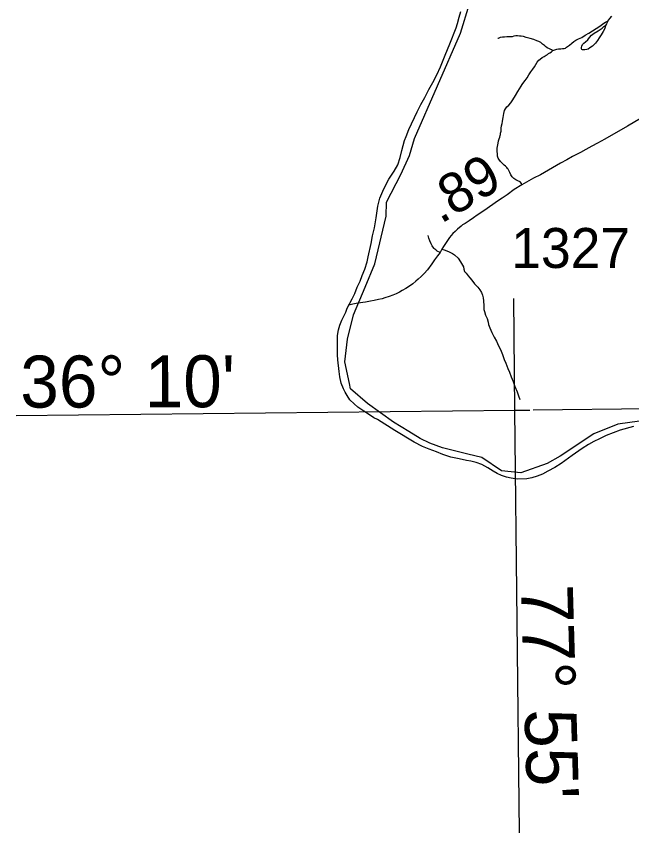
# Model space of a CAD drawing. Extents: x 2290615 to 2522933, y 819489 to 1012715.
# Drawn here: x 2313837 to 2321537, y 875756 to 885966 of the extents above; entities that cross this region are included whole.
import ezdxf

# ---------------------------------------------------------------- set-up
doc = ezdxf.new("R2010")
doc.units = 0
for name, color, linetype in [('Exist Boundary Political CountyLine', 7, 'Continuous'), ('Exist Hydrographic Misc Water Feature', 7, 'Continuous'), ('Exist Road Non-System Type 51', 7, 'Continuous'), ('Exist Road Secondary Mileage Hundredths English Label', 7, 'Continuous'), ('Exist Road Secondary Type 51 Attributed', 7, 'Continuous'), ('Exist Road Secondary Type 51 Number Label', 7, 'Continuous'), ('Map Preparation Longitude Latitude Label', 7, 'Continuous'), ('Map Preparation Longitude Latitude Lines', 7, 'Continuous')]:
    doc.layers.add(name, color=color, linetype=linetype)

msp = doc.modelspace()

# ---------------------------------------------------------------- linework, layer by layer
at = {"layer": 'Exist Boundary Political CountyLine'}
for points in [[(2318226, 882895), (2318241, 882957), (2318279, 883127), (2318296, 883221), (2318317, 883323), (2318340, 883447), (2318360, 883590), (2318385, 883692), (2318434, 883808), (2318500, 883931), (2318563, 884030), (2318609, 884110), (2318642, 884202), (2318663, 884287), (2318695, 884415), (2318715, 884463), (2318748, 884551), (2318853, 884772), (2318900, 884863), (2318947, 884953), (2319000, 885052), (2319049, 885140), (2319098, 885233), (2319145, 885333), (2319204, 885480), (2319262, 885623), (2319340, 885823), (2319357, 885876), (2319378, 885954), (2319401, 886026)], [(2321561, 880837), (2321391, 880789), (2321216, 880723), (2321134, 880684), (2321065, 880650), (2320997, 880611), (2320918, 880560), (2320791, 880475), (2320656, 880375), (2320574, 880322), (2320489, 880278), (2320420, 880241), (2320356, 880214), (2320286, 880194), (2320226, 880183), (2320106, 880176), (2320028, 880189), (2319970, 880202), (2319906, 880225), (2319852, 880249), (2319803, 880278), (2319735, 880321), (2319662, 880359), (2319592, 880384), (2319524, 880401), (2319468, 880413), (2319378, 880430), (2319276, 880452), (2319175, 880487), (2319095, 880519), (2319003, 880554), (2318920, 880587), (2318814, 880641), (2318572, 880787), (2318355, 880923), (2318311, 880944), (2318230, 880997), (2318186, 881027), (2318111, 881080), (2318065, 881119), (2318012, 881169), (2317976, 881224), (2317951, 881266), (2317931, 881308), (2317900, 881380), (2317887, 881457), (2317877, 881523), (2317859, 881671), (2317856, 881731), (2317854, 881807), (2317855, 881895), (2317856, 881973), (2317869, 882047), (2317884, 882103), (2317912, 882165), (2317939, 882224), (2317961, 882268), (2317978, 882318), (2318039, 882433), (2318072, 882501), (2318103, 882577), (2318138, 882654), (2318166, 882726), (2318199, 882806), (2318226, 882895)]]:
    msp.add_lwpolyline(points, dxfattribs=at)
at = {"layer": 'Exist Hydrographic Misc Water Feature'}
for points in [[(2318818, 884440), (2319395, 885755), (2319508, 886123), (2319459, 886729), (2319226, 887026), (2319000, 887289), (2318605, 888098), (2318361, 888418), (2318301, 888527), (2318177, 888764), (2317929, 889117), (2317666, 889407), (2317451, 889524), (2317305, 889482), (2317189, 889299), (2317034, 888981), (2316937, 888705), (2316937, 888649), (2316881, 888473), (2316874, 888305)], [(2318891, 880688), (2318748, 880774), (2318557, 880891), (2318230, 881124), (2318019, 881309), (2318008, 881376), (2317948, 881647), (2317983, 881927), (2318055, 882232), (2318203, 882580), (2318323, 882870), (2318463, 883468), (2318470, 883644), (2318649, 883989), (2318758, 884226), (2318818, 884440)], [(2324455, 877615), (2324414, 877701), (2324384, 877765), (2324387, 877968), (2324414, 878322), (2324402, 878916), (2324654, 879849), (2324617, 879939), (2324462, 880022), (2323897, 880272), (2322806, 880746), (2322241, 880887), (2321756, 880921), (2321365, 880865), (2321063, 880744), (2320641, 880464), (2320478, 880372), (2320151, 880255), (2319906, 880282), (2319662, 880447), (2319485, 880489), (2319169, 880568), (2319011, 880628), (2318891, 880688)]]:
    msp.add_lwpolyline(points, dxfattribs=at)
at = {"layer": 'Exist Road Non-System Type 51'}
for points in [[(2321239, 885906), (2321264, 885939), (2321288, 885967)], [(2320552, 885537), (2320575, 885548), (2320600, 885557), (2320620, 885561), (2320649, 885561), (2320672, 885563), (2320691, 885563), (2320709, 885568), (2320723, 885580), (2320760, 885606), (2320788, 885631), (2320811, 885651), (2320836, 885669), (2320871, 885684), (2320912, 885701), (2320955, 885730), (2321001, 885756), (2321048, 885786), (2321092, 885814), (2321139, 885844), (2321187, 885882), (2321209, 885895), (2321224, 885903), (2321239, 885906)], [(2321209, 885851), (2321201, 885816), (2321182, 885777), (2321157, 885733), (2321131, 885698), (2321111, 885664), (2321084, 885629), (2321048, 885594), (2321015, 885574), (2320991, 885557), (2320975, 885551), (2320951, 885547), (2320935, 885547), (2320921, 885549), (2320914, 885553), (2320910, 885559), (2320909, 885566), (2320908, 885575), (2320912, 885592), (2320922, 885612), (2320939, 885629), (2320957, 885649), (2320988, 885672), (2321007, 885701), (2321033, 885729), (2321069, 885757), (2321116, 885785), (2321166, 885820), (2321189, 885838), (2321209, 885851)], [(2321239, 885906), (2321222, 885873), (2321209, 885851)], [(2320164, 883857), (2320157, 883874), (2320143, 883897), (2320114, 883908), (2320086, 883921), (2320063, 883936), (2320042, 883960), (2320026, 883986), (2320013, 884014), (2319999, 884037), (2319991, 884054), (2319984, 884063), (2319975, 884074), (2319958, 884091), (2319941, 884106), (2319930, 884118), (2319917, 884130), (2319897, 884152), (2319874, 884180), (2319867, 884192), (2319863, 884204), (2319858, 884219), (2319856, 884238), (2319854, 884283), (2319854, 884317), (2319860, 884359), (2319865, 884382), (2319871, 884409), (2319879, 884433), (2319887, 884456), (2319893, 884475), (2319895, 884489), (2319897, 884507), (2319902, 884530), (2319902, 884545), (2319905, 884568), (2319910, 884595), (2319915, 884624), (2319919, 884650), (2319925, 884680), (2319929, 884701), (2319931, 884725), (2319936, 884750), (2319944, 884789), (2319959, 884810), (2319975, 884833), (2319998, 884857), (2320026, 884885), (2320051, 884924), (2320083, 884977), (2320113, 885026), (2320154, 885095), (2320168, 885115), (2320188, 885142), (2320204, 885162), (2320231, 885196), (2320250, 885233), (2320277, 885273), (2320301, 885306), (2320319, 885336), (2320337, 885365), (2320354, 885392), (2320374, 885417), (2320391, 885432), (2320415, 885451), (2320440, 885465), (2320465, 885480), (2320484, 885491), (2320498, 885501), (2320513, 885509), (2320534, 885521), (2320552, 885537), (2320546, 885541), (2320534, 885549), (2320510, 885558), (2320481, 885574), (2320459, 885588), (2320444, 885603), (2320423, 885620), (2320400, 885640), (2320376, 885652), (2320350, 885662), (2320313, 885676), (2320267, 885688), (2320215, 885702), (2320183, 885714), (2320156, 885720), (2320134, 885720), (2320110, 885721), (2320087, 885721), (2320064, 885720), (2320041, 885712), (2320023, 885712), (2319997, 885711), (2319973, 885708), (2319947, 885707), (2319920, 885707), (2319893, 885703), (2319865, 885689), (2319863, 885688)], [(2319139, 883011), (2319105, 883028), (2319086, 883044), (2319074, 883056), (2319066, 883063), (2319048, 883082), (2319041, 883097), (2319028, 883123), (2319013, 883158), (2318998, 883193), (2318992, 883226)], [(2319163, 883055), (2319204, 883041), (2319254, 883021), (2319268, 883013), (2319295, 883002), (2319318, 882985), (2319367, 882943), (2319395, 882896), (2319434, 882834), (2319437, 882804), (2319446, 882776), (2319464, 882752), (2319490, 882722), (2319513, 882696), (2319536, 882667), (2319572, 882622), (2319612, 882577), (2319635, 882546), (2319659, 882511), (2319669, 882478), (2319678, 882447), (2319684, 882409), (2319688, 882344), (2319689, 882301), (2319695, 882274), (2319707, 882228), (2319727, 882188), (2319740, 882143), (2319747, 882111), (2319760, 882071), (2319787, 882013), (2319816, 881953), (2319845, 881904), (2319872, 881846), (2319894, 881799), (2319921, 881738), (2319943, 881676), (2319964, 881627), (2319988, 881560), (2320010, 881515), (2320028, 881458), (2320053, 881398), (2320073, 881336), (2320106, 881268), (2320122, 881219), (2320138, 881172)]]:
    msp.add_lwpolyline(points, dxfattribs=at)
at = {"layer": 'Exist Road Secondary Type 51 Attributed'}
msp.add_lwpolyline([(2321789, 884770), (2321484, 884593), (2321199, 884431), (2321109, 884380), (2321038, 884344), (2320962, 884299), (2320897, 884263), (2320798, 884212), (2320725, 884170), (2320648, 884130), (2320398, 883983), (2320307, 883943), (2320164, 883857), (2320068, 883799), (2319978, 883735), (2319918, 883694), (2319857, 883653), (2319800, 883613), (2319686, 883534), (2319602, 883479), (2319557, 883448), (2319505, 883410), (2319454, 883377), (2319422, 883357), (2319402, 883340), (2319359, 883303), (2319329, 883275), (2319301, 883250), (2319259, 883201), (2319231, 883163), (2319208, 883124), (2319183, 883086), (2319163, 883055), (2319139, 883011), (2319109, 882971), (2319070, 882922), (2319037, 882871), (2318982, 882797), (2318940, 882750), (2318901, 882714), (2318865, 882679), (2318836, 882654), (2318798, 882622), (2318755, 882591), (2318711, 882563), (2318665, 882538), (2318630, 882517), (2318588, 882497), (2318548, 882479), (2318502, 882462), (2318450, 882447), (2318414, 882434), (2318368, 882423), (2318313, 882413), (2318269, 882403), (2318206, 882393), (2318111, 882378), (2318046, 882367), (2317998, 882355)], dxfattribs=at)
at = {"layer": 'Map Preparation Longitude Latitude Lines'}
msp.add_line((2320305, 881043), (2324081, 881086), dxfattribs=at)
for points in [[(2320134, 875756), (2320076, 881040), (2320061, 882439)], [(2313837, 880975), (2320076, 881040), (2320262, 881042)]]:
    msp.add_lwpolyline(points, dxfattribs=at)

# ---------------------------------------------------------------- texts
at = {"layer": 'Exist Road Secondary Mileage Hundredths English Label'}
msp.add_text('.89', height=500, rotation=30.8417, dxfattribs=at).set_placement((2319147, 883365))
at = {"layer": 'Exist Road Secondary Type 51 Number Label'}
msp.add_text('1327', height=500, rotation=360, dxfattribs=at).set_placement((2320030, 882819))
at = {"layer": 'Map Preparation Longitude Latitude Label'}
for s, rotation, p in [("36° 10'", 0.1274, (2313887, 881072)), ("77° 55'", 271.6741, (2320150, 878850))]:
    msp.add_text(s, height=650, rotation=rotation, dxfattribs=at).set_placement(p)

doc.saveas('drawing.dxf')
